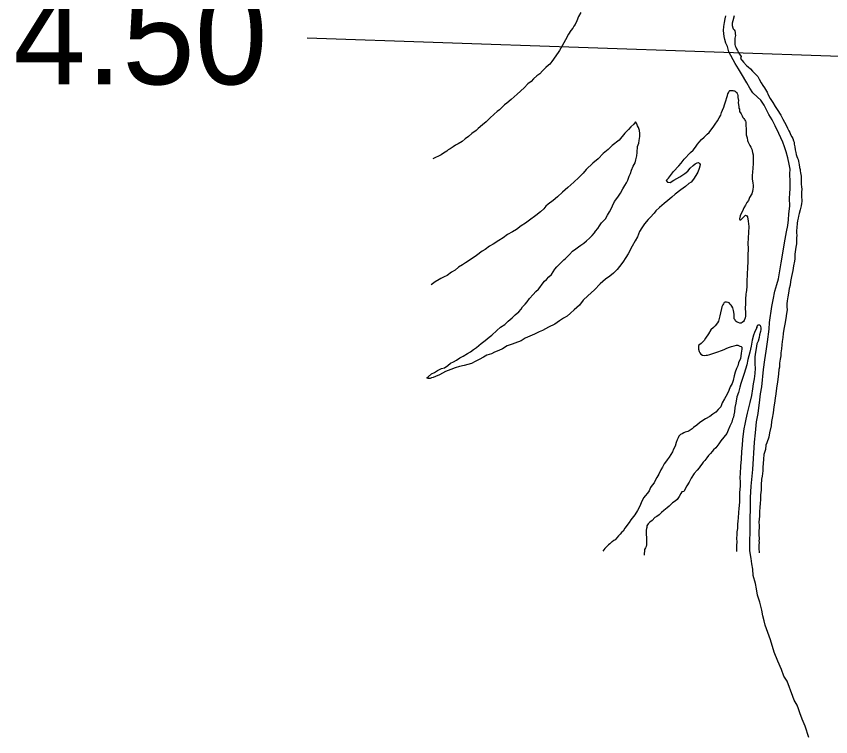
# Model space of a CAD drawing. Extents: x -939622 to -934245, y 1383184 to 1385301.
# Drawn here: x -936456.85 to -936446.28, y 1384576.23 to 1384585.59 of the extents above; entities that cross this region are included whole.
import ezdxf

# ---------------------------------------------------------------- set-up
doc = ezdxf.new("R2010")
doc.units = 0
for name, color, linetype in [('Level 1', 7, 'Continuous'), ('Level 25', 7, 'Continuous'), ('Level 9', 7, 'Continuous')]:
    doc.layers.add(name, color=color, linetype=linetype)

msp = doc.modelspace()

# ---------------------------------------------------------------- linework, layer by layer
at = {"layer": 'Level 1'}
for points in [[(-936447.329, 1384578.65), (-936447.325, 1384579.02), (-936447.317, 1384579.24), (-936447.318, 1384579.342), (-936447.31, 1384579.489), (-936447.288, 1384579.705), (-936447.267, 1384580.06), (-936447.252, 1384580.18), (-936447.239, 1384580.324), (-936447.221, 1384580.432), (-936447.196, 1384580.607), (-936447.187, 1384580.688), (-936447.173, 1384580.778), (-936447.151, 1384581.003), (-936447.131, 1384581.127), (-936447.114, 1384581.241), (-936447.1, 1384581.364), (-936447.077, 1384581.529), (-936447.074, 1384581.613), (-936447.04, 1384581.821), (-936447.026, 1384581.908), (-936447.003, 1384582.019), (-936446.976, 1384582.109), (-936446.956, 1384582.182), (-936446.921, 1384582.389), (-936446.87, 1384582.696), (-936446.85, 1384582.792), (-936446.832, 1384582.873), (-936446.824, 1384582.948), (-936446.821, 1384583.026), (-936446.81, 1384583.123), (-936446.811, 1384583.228), (-936446.808, 1384583.291), (-936446.806, 1384583.354), (-936446.806, 1384583.441), (-936446.807, 1384583.543), (-936446.805, 1384583.603), (-936446.817, 1384583.669), (-936446.836, 1384583.753), (-936446.857, 1384583.831), (-936446.876, 1384583.894), (-936446.897, 1384583.954), (-936446.949, 1384584.067), (-936446.998, 1384584.169), (-936447.037, 1384584.244), (-936447.08, 1384584.315), (-936447.116, 1384584.384), (-936447.143, 1384584.435), (-936447.186, 1384584.501), (-936447.228, 1384584.542), (-936447.288, 1384584.596), (-936447.328, 1384584.656), (-936447.367, 1384584.725), (-936447.434, 1384584.844), (-936447.476, 1384584.91), (-936447.519, 1384584.976), (-936447.598, 1384585.128), (-936447.619, 1384585.197), (-936447.638, 1384585.242), (-936447.653, 1384585.29), (-936447.659, 1384585.326), (-936447.669, 1384585.407), (-936447.666, 1384585.458), (-936447.658, 1384585.509), (-936447.649, 1384585.557), (-936447.64, 1384585.596)], [(-936446.56, 1384576.222), (-936446.61, 1384576.371), (-936446.647, 1384576.464), (-936446.678, 1384576.542), (-936446.696, 1384576.596), (-936446.715, 1384576.644), (-936446.751, 1384576.709), (-936446.77, 1384576.757), (-936446.841, 1384576.955), (-936446.887, 1384577.02), (-936446.918, 1384577.107), (-936446.964, 1384577.215), (-936447.01, 1384577.331), (-936447.06, 1384577.493), (-936447.128, 1384577.682), (-936447.141, 1384577.739), (-936447.157, 1384577.805), (-936447.173, 1384577.876), (-936447.198, 1384577.981), (-936447.226, 1384578.074), (-936447.239, 1384578.155), (-936447.255, 1384578.224), (-936447.286, 1384578.329), (-936447.29, 1384578.41), (-936447.3, 1384578.479), (-936447.312, 1384578.548), (-936447.329, 1384578.65)]]:
    msp.add_lwpolyline(points, dxfattribs=at)
at = {"layer": 'Level 25'}
msp.add_line((-936445.202, 1384585.035), (-936453.072, 1384585.306), dxfattribs=at)
at = {"layer": 'Level 9'}
for points in [[(-936449.523, 1384585.639), (-936449.552, 1384585.588), (-936449.573, 1384585.53), (-936449.593, 1384585.485), (-936449.611, 1384585.461), (-936449.623, 1384585.437), (-936449.65, 1384585.407), (-936449.682, 1384585.358), (-936449.72, 1384585.286), (-936449.765, 1384585.208), (-936449.797, 1384585.147), (-936449.815, 1384585.12), (-936449.836, 1384585.09), (-936449.874, 1384585.033), (-936449.898, 1384585.002), (-936449.924, 1384584.969), (-936449.942, 1384584.954), (-936449.975, 1384584.927), (-936449.996, 1384584.903), (-936450.017, 1384584.881), (-936450.055, 1384584.845), (-936450.094, 1384584.815), (-936450.135, 1384584.778), (-936450.165, 1384584.745), (-936450.21, 1384584.712), (-936450.257, 1384584.663), (-936450.346, 1384584.579), (-936450.427, 1384584.509), (-936450.48, 1384584.463), (-936450.51, 1384584.439), (-936450.551, 1384584.403), (-936450.575, 1384584.376), (-936450.608, 1384584.354), (-936450.646, 1384584.318), (-936450.7, 1384584.266), (-936450.75, 1384584.221), (-936450.798, 1384584.179), (-936450.855, 1384584.133), (-936450.878, 1384584.109), (-936450.935, 1384584.066), (-936450.979, 1384584.03), (-936451.021, 1384584), (-936451.063, 1384583.963), (-936451.113, 1384583.936), (-936451.149, 1384583.918), (-936451.179, 1384583.893), (-936451.218, 1384583.869), (-936451.241, 1384583.854), (-936451.262, 1384583.839), (-936451.304, 1384583.811), (-936451.334, 1384583.79), (-936451.441, 1384583.738)], [(-936447.529, 1384585.598), (-936447.547, 1384585.532), (-936447.556, 1384585.502), (-936447.555, 1384585.469), (-936447.549, 1384585.442), (-936447.543, 1384585.427), (-936447.531, 1384585.415), (-936447.522, 1384585.4), (-936447.516, 1384585.379), (-936447.516, 1384585.361), (-936447.515, 1384585.34), (-936447.521, 1384585.307), (-936447.524, 1384585.268), (-936447.524, 1384585.244), (-936447.521, 1384585.223), (-936447.517, 1384585.205), (-936447.511, 1384585.19), (-936447.499, 1384585.169), (-936447.487, 1384585.148), (-936447.478, 1384585.13), (-936447.463, 1384585.097), (-936447.442, 1384585.068), (-936447.447, 1384585.044), (-936447.408, 1384584.993), (-936447.372, 1384584.951), (-936447.348, 1384584.933), (-936447.318, 1384584.907), (-936447.293, 1384584.877), (-936447.266, 1384584.853), (-936447.242, 1384584.826), (-936447.224, 1384584.808), (-936447.206, 1384584.775), (-936447.182, 1384584.728), (-936447.16, 1384584.692), (-936447.136, 1384584.662), (-936447.109, 1384584.62), (-936447.103, 1384584.605), (-936447.088, 1384584.572), (-936447.063, 1384584.524), (-936447.03, 1384584.471), (-936447, 1384584.42), (-936446.972, 1384584.381), (-936446.927, 1384584.307), (-936446.9, 1384584.256), (-936446.854, 1384584.178), (-936446.839, 1384584.139), (-936446.821, 1384584.103), (-936446.808, 1384584.079), (-936446.799, 1384584.055)], [(-936447.529, 1384585.598), (-936447.547, 1384585.532), (-936447.556, 1384585.502), (-936447.555, 1384585.469), (-936447.549, 1384585.442), (-936447.543, 1384585.427), (-936447.531, 1384585.415), (-936447.522, 1384585.4), (-936447.516, 1384585.379), (-936447.516, 1384585.372)], [(-936448.384, 1384583.487), (-936448.319, 1384583.575), (-936448.247, 1384583.647), (-936448.218, 1384583.681), (-936448.179, 1384583.735), (-936448.096, 1384583.82), (-936448.063, 1384583.85), (-936448.034, 1384583.892), (-936448.007, 1384583.928), (-936447.986, 1384583.956), (-936447.954, 1384583.992), (-936447.921, 1384584.019), (-936447.882, 1384584.059), (-936447.856, 1384584.083), (-936447.832, 1384584.113), (-936447.805, 1384584.149), (-936447.776, 1384584.191), (-936447.749, 1384584.234), (-936447.726, 1384584.27), (-936447.705, 1384584.306), (-936447.693, 1384584.339), (-936447.684, 1384584.369), (-936447.667, 1384584.411), (-936447.658, 1384584.442), (-936447.641, 1384584.493), (-936447.626, 1384584.535), (-936447.617, 1384584.562), (-936447.611, 1384584.583), (-936447.605, 1384584.598), (-936447.597, 1384584.616), (-936447.588, 1384584.625), (-936447.564, 1384584.625), (-936447.546, 1384584.626), (-936447.534, 1384584.623), (-936447.525, 1384584.623), (-936447.516, 1384584.617), (-936447.51, 1384584.611), (-936447.498, 1384584.602), (-936447.495, 1384584.596), (-936447.489, 1384584.581), (-936447.485, 1384584.563), (-936447.485, 1384584.536), (-936447.476, 1384584.497), (-936447.479, 1384584.47), (-936447.476, 1384584.44), (-936447.472, 1384584.419), (-936447.469, 1384584.395), (-936447.463, 1384584.383), (-936447.46, 1384584.356), (-936447.442, 1384584.323), (-936447.427, 1384584.299), (-936447.417, 1384584.275), (-936447.405, 1384584.264), (-936447.396, 1384584.252), (-936447.393, 1384584.24), (-936447.384, 1384584.228), (-936447.381, 1384584.219), (-936447.378, 1384584.195), (-936447.378, 1384584.174), (-936447.377, 1384584.129), (-936447.374, 1384584.081), (-936447.374, 1384584.051), (-936447.361, 1384584.012), (-936447.358, 1384583.979), (-936447.352, 1384583.964), (-936447.34, 1384583.937), (-936447.328, 1384583.913), (-936447.313, 1384583.889), (-936447.303, 1384583.865), (-936447.297, 1384583.844), (-936447.294, 1384583.82), (-936447.285, 1384583.79), (-936447.284, 1384583.733), (-936447.284, 1384583.679), (-936447.29, 1384583.619), (-936447.292, 1384583.565), (-936447.298, 1384583.523), (-936447.297, 1384583.478), (-936447.291, 1384583.448), (-936447.288, 1384583.427), (-936447.285, 1384583.394), (-936447.282, 1384583.37), (-936447.287, 1384583.343), (-936447.293, 1384583.316), (-936447.302, 1384583.283), (-936447.331, 1384583.238), (-936447.346, 1384583.199), (-936447.367, 1384583.171), (-936447.385, 1384583.138), (-936447.405, 1384583.102), (-936447.414, 1384583.081), (-936447.423, 1384583.06), (-936447.446, 1384583.021), (-936447.452, 1384583), (-936447.461, 1384582.958), (-936447.458, 1384582.946), (-936447.443, 1384582.949), (-936447.431, 1384582.961), (-936447.407, 1384582.988), (-936447.383, 1384583.006), (-936447.365, 1384583)], [(-936451.211, 1384581.087), (-936451.172, 1384581.102), (-936451.133, 1384581.124), (-936451.091, 1384581.154), (-936451.047, 1384581.178), (-936450.993, 1384581.212), (-936450.951, 1384581.233), (-936450.913, 1384581.263), (-936450.874, 1384581.288), (-936450.815, 1384581.339), (-936450.764, 1384581.379), (-936450.711, 1384581.424), (-936450.675, 1384581.448), (-936450.61, 1384581.509), (-936450.562, 1384581.551), (-936450.508, 1384581.588), (-936450.464, 1384581.63), (-936450.413, 1384581.673), (-936450.375, 1384581.712), (-936450.327, 1384581.754), (-936450.297, 1384581.788), (-936450.277, 1384581.815), (-936450.244, 1384581.851), (-936450.217, 1384581.881), (-936450.188, 1384581.924), (-936450.14, 1384581.978), (-936450.105, 1384582.014), (-936450.072, 1384582.048), (-936450.054, 1384582.069), (-936450.025, 1384582.111), (-936449.992, 1384582.15), (-936449.968, 1384582.172), (-936449.936, 1384582.208), (-936449.903, 1384582.238), (-936449.859, 1384582.305), (-936449.832, 1384582.335), (-936449.799, 1384582.371), (-936449.776, 1384582.392), (-936449.743, 1384582.426), (-936449.722, 1384582.444), (-936449.692, 1384582.471), (-936449.666, 1384582.498), (-936449.63, 1384582.541), (-936449.585, 1384582.571), (-936449.55, 1384582.598), (-936449.523, 1384582.616), (-936449.484, 1384582.644), (-936449.449, 1384582.674), (-936449.41, 1384582.707), (-936449.374, 1384582.744), (-936449.342, 1384582.78), (-936449.33, 1384582.798), (-936449.3, 1384582.834), (-936449.28, 1384582.868), (-936449.253, 1384582.907), (-936449.199, 1384582.958), (-936449.173, 1384583.009), (-936449.149, 1384583.049), (-936449.129, 1384583.091), (-936449.111, 1384583.13), (-936449.085, 1384583.184), (-936449.04, 1384583.242), (-936449.008, 1384583.293), (-936448.975, 1384583.35), (-936448.952, 1384583.392), (-936448.928, 1384583.426), (-936448.913, 1384583.462), (-936448.893, 1384583.513), (-936448.878, 1384583.549), (-936448.863, 1384583.591), (-936448.84, 1384583.646), (-936448.816, 1384583.688), (-936448.805, 1384583.727), (-936448.793, 1384583.778), (-936448.79, 1384583.82), (-936448.785, 1384583.898), (-936448.77, 1384583.943), (-936448.762, 1384583.979), (-936448.753, 1384584.027), (-936448.753, 1384584.069), (-936448.76, 1384584.108), (-936448.763, 1384584.12), (-936448.772, 1384584.144), (-936448.784, 1384584.168), (-936448.796, 1384584.192), (-936448.811, 1384584.219), (-936448.835, 1384584.189), (-936448.871, 1384584.155), (-936448.903, 1384584.122), (-936448.948, 1384584.071), (-936449.025, 1384583.983), (-936449.114, 1384583.913), (-936449.165, 1384583.862), (-936449.23, 1384583.807), (-936449.298, 1384583.741), (-936449.364, 1384583.683), (-936449.45, 1384583.601), (-936449.491, 1384583.553), (-936449.545, 1384583.496), (-936449.613, 1384583.438), (-936449.69, 1384583.365)], [(-936446.799, 1384584.055), (-936446.784, 1384584.023), (-936446.769, 1384584.002), (-936446.76, 1384583.975), (-936446.754, 1384583.954), (-936446.75, 1384583.93), (-936446.744, 1384583.897), (-936446.738, 1384583.858), (-936446.732, 1384583.822), (-936446.725, 1384583.795), (-936446.716, 1384583.768), (-936446.71, 1384583.747), (-936446.701, 1384583.732), (-936446.695, 1384583.708), (-936446.692, 1384583.684), (-936446.688, 1384583.666), (-936446.682, 1384583.627), (-936446.676, 1384583.6), (-936446.673, 1384583.582), (-936446.67, 1384583.558), (-936446.666, 1384583.534), (-936446.663, 1384583.516), (-936446.66, 1384583.501), (-936446.66, 1384583.477), (-936446.663, 1384583.438), (-936446.659, 1384583.405), (-936446.656, 1384583.378), (-936446.653, 1384583.339), (-936446.656, 1384583.309), (-936446.655, 1384583.273), (-936446.655, 1384583.237), (-936446.652, 1384583.21), (-936446.652, 1384583.186), (-936446.655, 1384583.159), (-936446.663, 1384583.129), (-936446.675, 1384583.078), (-936446.686, 1384583.027), (-936446.695, 1384582.994), (-936446.701, 1384582.967), (-936446.707, 1384582.934), (-936446.712, 1384582.904), (-936446.718, 1384582.844), (-936446.721, 1384582.808), (-936446.72, 1384582.778), (-936446.717, 1384582.742), (-936446.72, 1384582.715), (-936446.723, 1384582.672), (-936446.722, 1384582.636), (-936446.731, 1384582.591), (-936446.745, 1384582.501), (-936446.745, 1384582.465), (-936446.742, 1384582.441), (-936446.747, 1384582.408), (-936446.759, 1384582.351), (-936446.77, 1384582.291), (-936446.788, 1384582.21), (-936446.799, 1384582.147), (-936446.805, 1384582.099), (-936446.816, 1384582.056), (-936446.825, 1384581.996), (-936446.834, 1384581.948), (-936446.842, 1384581.897), (-936446.848, 1384581.858), (-936446.845, 1384581.819), (-936446.841, 1384581.777), (-936446.85, 1384581.729), (-936446.861, 1384581.666), (-936446.873, 1384581.591), (-936446.884, 1384581.525), (-936446.893, 1384581.471), (-936446.901, 1384581.419), (-936446.907, 1384581.368), (-936446.912, 1384581.323), (-936446.918, 1384581.272), (-936446.924, 1384581.221), (-936446.926, 1384581.179), (-936446.935, 1384581.137), (-936446.941, 1384581.086), (-936446.943, 1384581.035), (-936446.949, 1384581.005), (-936446.954, 1384580.948), (-936446.96, 1384580.906), (-936446.969, 1384580.843), (-936446.98, 1384580.759), (-936446.991, 1384580.689), (-936447, 1384580.629), (-936447.008, 1384580.566), (-936447.014, 1384580.518), (-936447.025, 1384580.44), (-936447.037, 1384580.371), (-936447.045, 1384580.326), (-936447.051, 1384580.272), (-936447.071, 1384580.181), (-936447.08, 1384580.124), (-936447.106, 1384580.049), (-936447.118, 1384580.019), (-936447.123, 1384579.965), (-936447.144, 1384579.899), (-936447.149, 1384579.839), (-936447.155, 1384579.782), (-936447.157, 1384579.734)], [(-936448.384, 1384583.487), (-936448.413, 1384583.457), (-936448.398, 1384583.436), (-936448.362, 1384583.433), (-936448.312, 1384583.461), (-936448.276, 1384583.482), (-936448.234, 1384583.506), (-936448.169, 1384583.549), (-936448.133, 1384583.579), (-936448.1, 1384583.616), (-936448.065, 1384583.652), (-936448.038, 1384583.676), (-936448.011, 1384583.688), (-936447.993, 1384583.691), (-936447.981, 1384583.677), (-936447.972, 1384583.665), (-936447.975, 1384583.644), (-936447.984, 1384583.614), (-936448.004, 1384583.565), (-936448.028, 1384583.523), (-936448.06, 1384583.475), (-936448.09, 1384583.436), (-936448.117, 1384583.42), (-936448.164, 1384583.378), (-936448.224, 1384583.338), (-936448.298, 1384583.281), (-936448.34, 1384583.241), (-936448.39, 1384583.199), (-936448.438, 1384583.157), (-936448.5, 1384583.108), (-936448.548, 1384583.063), (-936448.569, 1384583.035), (-936448.619, 1384582.978), (-936448.646, 1384582.951), (-936448.693, 1384582.893), (-936448.729, 1384582.845), (-936448.758, 1384582.797), (-936448.785, 1384582.728), (-936448.817, 1384582.673), (-936448.853, 1384582.604), (-936448.906, 1384582.507), (-936448.938, 1384582.456), (-936448.977, 1384582.399), (-936449.018, 1384582.341), (-936449.051, 1384582.302), (-936449.095, 1384582.254), (-936449.143, 1384582.214), (-936449.199, 1384582.178), (-936449.268, 1384582.117), (-936449.345, 1384582.039), (-936449.428, 1384581.96), (-936449.49, 1384581.902), (-936449.538, 1384581.839), (-936449.606, 1384581.778), (-936449.654, 1384581.736), (-936449.698, 1384581.697), (-936449.746, 1384581.669), (-936449.797, 1384581.633), (-936449.859, 1384581.59), (-936449.94, 1384581.554), (-936450.02, 1384581.511), (-936450.062, 1384581.493), (-936450.121, 1384581.462), (-936450.181, 1384581.435), (-936450.244, 1384581.41), (-936450.294, 1384581.377), (-936450.378, 1384581.343), (-936450.411, 1384581.331), (-936450.476, 1384581.312), (-936450.536, 1384581.273), (-936450.587, 1384581.251), (-936450.643, 1384581.23), (-936450.679, 1384581.208), (-936450.739, 1384581.19), (-936450.786, 1384581.162), (-936450.84, 1384581.132), (-936450.891, 1384581.108), (-936450.938, 1384581.083), (-936450.989, 1384581.068), (-936451.037, 1384581.055), (-936451.094, 1384581.04), (-936451.15, 1384581.024), (-936451.21, 1384581.003), (-936451.276, 1384580.975), (-936451.317, 1384580.954), (-936451.356, 1384580.933), (-936451.407, 1384580.914), (-936451.437, 1384580.899), (-936451.458, 1384580.893), (-936451.478, 1384580.887), (-936451.502, 1384580.886), (-936451.514, 1384580.889), (-936451.514, 1384580.901), (-936451.503, 1384580.91), (-936451.461, 1384580.947), (-936451.422, 1384580.965), (-936451.383, 1384580.992), (-936451.33, 1384581.014), (-936451.291, 1384581.026), (-936451.249, 1384581.057), (-936451.211, 1384581.087)], [(-936449.69, 1384583.365), (-936449.759, 1384583.308), (-936449.824, 1384583.244), (-936449.878, 1384583.196), (-936449.946, 1384583.15), (-936449.976, 1384583.123), (-936450.002, 1384583.09), (-936450.044, 1384583.05), (-936450.107, 1384583.002), (-936450.187, 1384582.941), (-936450.24, 1384582.905), (-936450.297, 1384582.868), (-936450.356, 1384582.823), (-936450.41, 1384582.789), (-936450.473, 1384582.756), (-936450.529, 1384582.713), (-936450.586, 1384582.677), (-936450.66, 1384582.631), (-936450.705, 1384582.604), (-936450.761, 1384582.561), (-936450.8, 1384582.54), (-936450.875, 1384582.485), (-936450.943, 1384582.437), (-936451.02, 1384582.388), (-936451.056, 1384582.361), (-936451.11, 1384582.33), (-936451.151, 1384582.294), (-936451.199, 1384582.267), (-936451.258, 1384582.224), (-936451.294, 1384582.206), (-936451.336, 1384582.184), (-936451.36, 1384582.172), (-936451.413, 1384582.142), (-936451.464, 1384582.102)], [(-936447.365, 1384583), (-936447.356, 1384582.985), (-936447.35, 1384582.931), (-936447.34, 1384582.859), (-936447.343, 1384582.784), (-936447.348, 1384582.712), (-936447.354, 1384582.634), (-936447.347, 1384582.58), (-936447.355, 1384582.481), (-936447.355, 1384582.4), (-936447.357, 1384582.328), (-936447.363, 1384582.241), (-936447.368, 1384582.148), (-936447.367, 1384582.085), (-936447.37, 1384582.028), (-936447.373, 1384582.007), (-936447.381, 1384581.98), (-936447.384, 1384581.917), (-936447.383, 1384581.86), (-936447.386, 1384581.794), (-936447.383, 1384581.746), (-936447.385, 1384581.695), (-936447.388, 1384581.674), (-936447.4, 1384581.64), (-936447.409, 1384581.625), (-936447.426, 1384581.613), (-936447.441, 1384581.607), (-936447.459, 1384581.607), (-936447.48, 1384581.613), (-936447.492, 1384581.619), (-936447.504, 1384581.628), (-936447.513, 1384581.637), (-936447.519, 1384581.648), (-936447.529, 1384581.66), (-936447.529, 1384581.678), (-936447.529, 1384581.72), (-936447.538, 1384581.768), (-936447.544, 1384581.786), (-936447.548, 1384581.804), (-936447.563, 1384581.825), (-936447.569, 1384581.837), (-936447.581, 1384581.852), (-936447.596, 1384581.867), (-936447.608, 1384581.873), (-936447.629, 1384581.879), (-936447.647, 1384581.879), (-936447.662, 1384581.872), (-936447.668, 1384581.854), (-936447.677, 1384581.842), (-936447.691, 1384581.815), (-936447.697, 1384581.794), (-936447.709, 1384581.74), (-936447.717, 1384581.701), (-936447.735, 1384581.632), (-936447.747, 1384581.611), (-936447.776, 1384581.571), (-936447.797, 1384581.547), (-936447.833, 1384581.517), (-936447.865, 1384581.466), (-936447.904, 1384581.411), (-936447.921, 1384581.381), (-936447.957, 1384581.339), (-936447.993, 1384581.314), (-936447.995, 1384581.293), (-936447.992, 1384581.266), (-936447.986, 1384581.239), (-936447.977, 1384581.219), (-936447.962, 1384581.204), (-936447.941, 1384581.189), (-936447.917, 1384581.186), (-936447.896, 1384581.189), (-936447.875, 1384581.189), (-936447.845, 1384581.196), (-936447.821, 1384581.205), (-936447.767, 1384581.223), (-936447.741, 1384581.232), (-936447.693, 1384581.251), (-936447.66, 1384581.263), (-936447.633, 1384581.275), (-936447.603, 1384581.288), (-936447.565, 1384581.3), (-936447.532, 1384581.312), (-936447.499, 1384581.318), (-936447.481, 1384581.319), (-936447.466, 1384581.31), (-936447.457, 1384581.307), (-936447.439, 1384581.301), (-936447.433, 1384581.292), (-936447.43, 1384581.283), (-936447.433, 1384581.262), (-936447.436, 1384581.244), (-936447.438, 1384581.211), (-936447.447, 1384581.148), (-936447.473, 1384581.091), (-936447.485, 1384581.051), (-936447.5, 1384581.018), (-936447.517, 1384580.97), (-936447.529, 1384580.919), (-936447.543, 1384580.862), (-936447.558, 1384580.82), (-936447.581, 1384580.778)], [(-936447.237, 1384581.549), (-936447.229, 1384581.573), (-936447.223, 1384581.582), (-936447.199, 1384581.582), (-936447.19, 1384581.564), (-936447.186, 1384581.54), (-936447.183, 1384581.522), (-936447.189, 1384581.495), (-936447.201, 1384581.453), (-936447.206, 1384581.42), (-936447.221, 1384581.372), (-936447.236, 1384581.336), (-936447.247, 1384581.276), (-936447.256, 1384581.23), (-936447.261, 1384581.167), (-936447.261, 1384581.074), (-936447.257, 1384581.02), (-936447.263, 1384580.951), (-936447.271, 1384580.882), (-936447.283, 1384580.819), (-936447.291, 1384580.75), (-936447.305, 1384580.666), (-936447.326, 1384580.576), (-936447.349, 1384580.488), (-936447.363, 1384580.434), (-936447.381, 1384580.359), (-936447.392, 1384580.293), (-936447.404, 1384580.233), (-936447.412, 1384580.167), (-936447.421, 1384580.095), (-936447.429, 1384580.019), (-936447.434, 1384579.938), (-936447.439, 1384579.839), (-936447.448, 1384579.746), (-936447.453, 1384579.653), (-936447.456, 1384579.602), (-936447.455, 1384579.542), (-936447.455, 1384579.494), (-936447.46, 1384579.401), (-936447.462, 1384579.338), (-936447.462, 1384579.278), (-936447.47, 1384579.197), (-936447.473, 1384579.146), (-936447.478, 1384579.077), (-936447.481, 1384579.032), (-936447.487, 1384578.996), (-936447.489, 1384578.939), (-936447.495, 1384578.893), (-936447.498, 1384578.851), (-936447.5, 1384578.818), (-936447.497, 1384578.758), (-936447.5, 1384578.725), (-936447.499, 1384578.689), (-936447.499, 1384578.641)], [(-936447.237, 1384581.549), (-936447.267, 1384581.482), (-936447.279, 1384581.449), (-936447.296, 1384581.386), (-936447.31, 1384581.308), (-936447.328, 1384581.227), (-936447.354, 1384581.131), (-936447.368, 1384581.064), (-936447.403, 1384580.953), (-936447.421, 1384580.887), (-936447.444, 1384580.821), (-936447.456, 1384580.773), (-936447.476, 1384580.706), (-936447.494, 1384580.649), (-936447.511, 1384580.568), (-936447.52, 1384580.511), (-936447.528, 1384580.454), (-936447.537, 1384580.415), (-936447.539, 1384580.385), (-936447.551, 1384580.358), (-936447.563, 1384580.319), (-936447.586, 1384580.267), (-936447.607, 1384580.216), (-936447.625, 1384580.171), (-936447.666, 1384580.123), (-936447.705, 1384580.077), (-936447.728, 1384580.038), (-936447.77, 1384579.987), (-936447.799, 1384579.959), (-936447.817, 1384579.938), (-936447.838, 1384579.911), (-936447.862, 1384579.887), (-936447.885, 1384579.854), (-936447.912, 1384579.82), (-936447.933, 1384579.799), (-936447.951, 1384579.775), (-936447.968, 1384579.754), (-936447.986, 1384579.727), (-936448.013, 1384579.694), (-936448.048, 1384579.651), (-936448.087, 1384579.591), (-936448.116, 1384579.54), (-936448.146, 1384579.491), (-936448.184, 1384579.419), (-936448.208, 1384579.413), (-936448.223, 1384579.392), (-936448.244, 1384579.355), (-936448.27, 1384579.316), (-936448.297, 1384579.292), (-936448.333, 1384579.271), (-936448.374, 1384579.228), (-936448.401, 1384579.207), (-936448.443, 1384579.171), (-936448.472, 1384579.144), (-936448.505, 1384579.116), (-936448.535, 1384579.092), (-936448.562, 1384579.08), (-936448.594, 1384579.04), (-936448.624, 1384579.019), (-936448.645, 1384578.998), (-936448.663, 1384578.971), (-936448.665, 1384578.953), (-936448.668, 1384578.938), (-936448.671, 1384578.917), (-936448.674, 1384578.881), (-936448.674, 1384578.854), (-936448.67, 1384578.824), (-936448.67, 1384578.773), (-936448.67, 1384578.749), (-936448.67, 1384578.725), (-936448.675, 1384578.704), (-936448.681, 1384578.689), (-936448.693, 1384578.665), (-936448.701, 1384578.592)], [(-936447.581, 1384580.778), (-936447.599, 1384580.732), (-936447.623, 1384580.681), (-936447.658, 1384580.624), (-936447.688, 1384580.57), (-936447.705, 1384580.518), (-936447.738, 1384580.482), (-936447.77, 1384580.449), (-936447.809, 1384580.425), (-936447.848, 1384580.394), (-936447.901, 1384580.364), (-936447.952, 1384580.33), (-936447.979, 1384580.309), (-936448.017, 1384580.279), (-936448.059, 1384580.248), (-936448.077, 1384580.233), (-936448.116, 1384580.206), (-936448.134, 1384580.2), (-936448.166, 1384580.188), (-936448.184, 1384580.181), (-936448.205, 1384580.169), (-936448.226, 1384580.157), (-936448.244, 1384580.142), (-936448.25, 1384580.136), (-936448.259, 1384580.115), (-936448.27, 1384580.088), (-936448.282, 1384580.054), (-936448.297, 1384580.009), (-936448.317, 1384579.97), (-936448.332, 1384579.934), (-936448.353, 1384579.898), (-936448.376, 1384579.865), (-936448.4, 1384579.831), (-936448.421, 1384579.801), (-936448.438, 1384579.777), (-936448.459, 1384579.735), (-936448.483, 1384579.702), (-936448.509, 1384579.644), (-936448.536, 1384579.602), (-936448.55, 1384579.569), (-936448.571, 1384579.53), (-936448.595, 1384579.5), (-936448.616, 1384579.469), (-936448.633, 1384579.427), (-936448.654, 1384579.397), (-936448.687, 1384579.364), (-936448.704, 1384579.34), (-936448.731, 1384579.291), (-936448.757, 1384579.228), (-936448.787, 1384579.174), (-936448.819, 1384579.117), (-936448.855, 1384579.071), (-936448.87, 1384579.05), (-936448.893, 1384579.014), (-936448.95, 1384578.942), (-936448.97, 1384578.905), (-936448.991, 1384578.884), (-936449.009, 1384578.866), (-936449.03, 1384578.845), (-936449.074, 1384578.793), (-936449.092, 1384578.784), (-936449.113, 1384578.766), (-936449.125, 1384578.76), (-936449.145, 1384578.739), (-936449.16, 1384578.727), (-936449.172, 1384578.718), (-936449.184, 1384578.705), (-936449.196, 1384578.69), (-936449.208, 1384578.678), (-936449.237, 1384578.645)], [(-936447.157, 1384579.734), (-936447.16, 1384579.686), (-936447.168, 1384579.619), (-936447.174, 1384579.577), (-936447.179, 1384579.505), (-936447.182, 1384579.436), (-936447.187, 1384579.376), (-936447.19, 1384579.316), (-936447.193, 1384579.262), (-936447.198, 1384579.217), (-936447.201, 1384579.154), (-936447.203, 1384579.1), (-936447.206, 1384579.058), (-936447.209, 1384579.019), (-936447.208, 1384578.977), (-936447.208, 1384578.941), (-936447.211, 1384578.911), (-936447.21, 1384578.863), (-936447.21, 1384578.848), (-936447.207, 1384578.818), (-936447.207, 1384578.8), (-936447.21, 1384578.776), (-936447.207, 1384578.755), (-936447.209, 1384578.728), (-936447.209, 1384578.683), (-936447.208, 1384578.623)]]:
    msp.add_lwpolyline(points, dxfattribs=at)

# ---------------------------------------------------------------- texts
at = {"layer": 'Level 25'}
msp.add_text('4.50', height=1.2672, dxfattribs=at).set_placement((-936456.887, 1384584.707))

doc.saveas('drawing.dxf')
